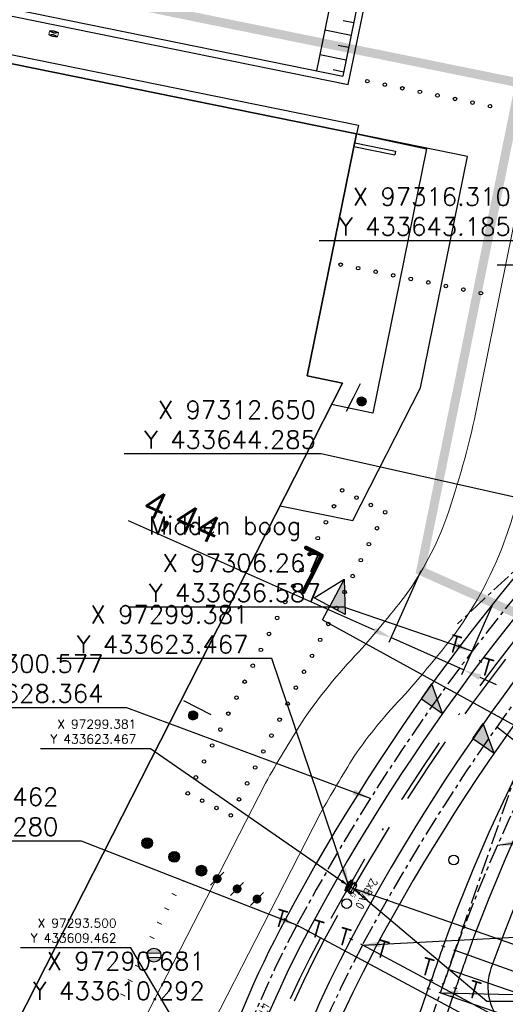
# Model space of a CAD drawing. Header units: millimetres. Extents: x 96940 to 101272, y 432237 to 434659.
# Tile 359 of 398: x 97281 to 97308, y 433617 to 433672. Entities that reach past the tile are written whole.
import ezdxf

# ---------------------------------------------------------------- set-up
doc = ezdxf.new("R2010")
doc.units = ezdxf.units.MM
for name, pattern in [('CENTER', [35.225022, 22.015639, -4.403128, 4.403128, -4.403128]), ('DASHDOT', [25.4, 12.7, -6.35, 0, -6.35]), ('DASHED', [19.05, 12.7, -6.35])]:
    doc.linetypes.add(name, pattern=pattern)
for name, color, linetype in [('_R+B WARMTE2-2', 7, 'Continuous'), ('_R+B WARMTE2-5', 211, 'DASHED'), ('Ondergrond_Nieuw_IP', 8, 'Continuous'), ('R_BL_T_N_MAST', 7, 'Continuous'), ('R_BN_N_Kabels_en_leidingen_maatvoering', 1, 'Continuous'), ('R_BN_T_N_Constructielijn', 7, 'Continuous'), ('R_BN_T_N_Hartspoor', 1, 'CENTER'), ('R_BN_T_N_HOOGTELIJN', 7, 'Continuous'), ('R_BN_T_N_Kokersysteem Groene Deksel', 7, 'Continuous'), ('R_BN_T_N_Kokersysteem trekput BA.0', 7, 'Continuous'), ('R_BN_T_N_Kokersysteem_Coordinaten', 1, 'Continuous'), ('R_BN_T_N_Kokersysteem_laagspanning', 2, 'DASHED'), ('R_BN_T_N_kokersysteem_maatvoering', 7, 'Continuous'), ('R_BN_T_N_Kokersysteem_signaal', 2, 'DASHDOT'), ('R_BN_T_N_Legplan_maatvoering', 1, 'Continuous'), ('R_BN_T_N_Spoor', 3, 'Continuous'), ('R_BN_T_N_Thermietlassen', 7, 'Continuous'), ('R_BN_T_N_Verkanting', 7, 'Continuous'), ('R_BN_T_N_Verkanting_Maatvoering', 7, 'Continuous'), ('R_BN_T_N_Verticaal alignement', 7, 'Continuous')]:
    doc.layers.add(name, color=color, linetype=linetype)
for name, color, linetype, lineweight in [('GBK_verhard', 8, 'Continuous', 9), ('R_BN_T_N_Coordinaten', 7, 'Continuous', 25), ('R_BN_T_N_Las', 3, 'Continuous', 25)]:
    doc.layers.add(name, color=color, linetype=linetype, lineweight=lineweight)
doc.styles.add('ISO', font='iso.shx')
doc.styles.add('ISOCP', font='isocp.shx')
doc.styles.add('SIMPLEX', font='simplex.shx', dxfattribs={"width": 0.8})
doc.styles.get("Standard").update_dxf_attribs({"font": 'romans.shx'})
doc.dimstyles.new('RET 1-500', dxfattribs={"dimtxt": 1, "dimasz": 1, "dimexe": 0.3, "dimexo": 0, "dimgap": 0.3, "dimtad": 1, "dimdec": 3, "dimzin": 1, "dimtxsty": 'Standard', "dimcen": 0, "dimclrd": 1, "dimclre": 1, "dimclrt": 7, "dimaunit": 2, "dimadec": 4, "dimazin": 0, "dimtfac": 1, "dimtdec": 3, "dimtofl": 0, "dimtmove": 0, "dimatfit": 0, "dimfxl": 1, "dimarcsym": 0})

# ---------------------------------------------------------------- blocks, each defined once
blk = doc.blocks.new('*D44')
at = {"layer": 'Defpoints', "color": 0, "transparency": 16777216}
for p in [(97313.758, 433640.274), (97307.628, 433632.373), (97313, 433628.206)]:
    blk.add_point(p, dxfattribs=at)
at = {"layer": 'R_BN_T_N_Verkanting_Maatvoering', "color": 1, "lineweight": -2, "transparency": 16777216}
for p, q in [((97313.758, 433640.274), (97319.367, 433635.923)), ((97318.517, 433635.316), (97313.613, 433628.996)), ((97307.628, 433632.373), (97313.237, 433628.022))]:
    blk.add_line(p, q, dxfattribs=at)
at = {"layer": 'R_BN_T_N_Verkanting_Maatvoering', "color": 1, "transparency": 16777216}
for points in [[(97318.385, 433635.419), (97318.649, 433635.214), (97319.13, 433636.106)], [(97313.481, 433629.098), (97313.745, 433628.893), (97313, 433628.206)]]:
    blk.add_solid(points, dxfattribs=at)
at = {"layer": 'R_BN_T_N_Verkanting_Maatvoering', "color": 7, "transparency": 16777216, "insert": (97316.966, 433631.321), "char_height": 1, "attachment_point": 5, "rotation": 234}
blk.add_mtext('overgangszone 10m', dxfattribs=at)
blk = doc.blocks.new('*D37')
at = {"layer": '_R+B WARMTE2-2', "color": 1, "lineweight": -2, "transparency": 16777216}
for p, q in [((97300.815, 433637.756), (97287.069, 433643.875)), ((97303.388, 433641.079), (97301.606, 433637.076)), ((97307.446, 433639.272), (97305.664, 433635.269)), ((97305.786, 433635.543), (97301.728, 433637.35)), ((97306.7, 433635.137), (97307.613, 433634.73))]:
    blk.add_line(p, q, dxfattribs=at)
at = {"layer": '_R+B WARMTE2-2', "color": 1, "transparency": 16777216}
for points in [[(97300.882, 433637.909), (97300.747, 433637.604), (97301.728, 433637.35)], [(97306.768, 433635.289), (97306.632, 433634.984), (97305.786, 433635.543)]]:
    blk.add_solid(points, dxfattribs=at)
at = {"layer": 'Defpoints', "color": 0, "transparency": 16777216}
for p in [(97303.388, 433641.079), (97307.446, 433639.272), (97305.786, 433635.543)]:
    blk.add_point(p, dxfattribs=at)
at = {"layer": '_R+B WARMTE2-2', "color": 7, "lineweight": 100, "transparency": 16777216, "insert": (97289.949, 433643.898), "char_height": 1.5, "attachment_point": 5, "rotation": 336.0057}
blk.add_mtext('4,44', dxfattribs=at)
blk = doc.blocks.new('BA.0')
at = {"layer": 'R_BN_T_N_Kokersysteem trekput BA.0', "color": 1, "linetype": 'Continuous'}
for p, q in [((0.409, 0), (-0.378, 0)), ((0, 0.163), (0, -0.163))]:
    blk.add_line(p, q, dxfattribs=at)
at = {"layer": 'R_BN_T_N_Kokersysteem trekput BA.0'}
for p, q in [((-0.327, -0.075), (-0.327, 0.075)), ((-0.327, 0.075), (-0.23, 0.075)), ((0.23, 0.125), (-0.23, 0.125)), ((-0.23, 0.125), (-0.23, -0.125)), ((0.23, -0.125), (0.23, 0.125)), ((0.328, 0.075), (0.23, 0.075)), ((0.328, -0.075), (0.328, 0.075)), ((-0.23, -0.075), (-0.327, -0.075)), ((-0.23, -0.125), (0.23, -0.125)), ((0.23, -0.075), (0.328, -0.075))]:
    blk.add_line(p, q, dxfattribs=at)
blk = doc.blocks.new('Verkanting 2 cm')
blk.add_hatch(color=256).paths.add_polyline_path([(-0.717, 0), (0.717, 0), (-0.717, 1.008)])
at = {"layer": 'R_BN_T_N_Verkanting'}
for p, q in [((-0.717, 0), (-0.717, 1.008)), ((0.717, 0), (-0.717, 1.008)), ((-0.717, 0), (0.717, 0))]:
    blk.add_line(p, q, dxfattribs=at)
blk = doc.blocks.new('Las')
at = {"layer": 'R_BN_T_N_Las', "color": 7}
blk.add_line((-0.1, 0), (0.1, 0), dxfattribs=at)
blk = doc.blocks.new('Thermietlas')
at = {"layer": 'R_BN_T_N_Thermietlassen', "style": 'ISO'}
blk.add_text('T', height=1, dxfattribs=at).set_placement((-0.313, -0.611))
blk = doc.blocks.new('Groene_deksel_trekput')
at = {"layer": 'R_BN_T_N_Kokersysteem Groene Deksel'}
h = blk.add_hatch(color=256, dxfattribs=at)
h.paths.add_polyline_path([(0, 0.095), (0.2, 0.095), (0.2, 0), (0.23, 0), (0.23, 0.125), (0, 0.125)])
h.paths.add_polyline_path([(0, 0.095), (0, 0.125), (-0.23, 0.125), (-0.23, 0), (-0.2, 0), (-0.2, 0.095)])
h.paths.add_polyline_path([(-0.2, 0), (-0.23, 0), (-0.23, -0.125), (0, -0.125), (0, -0.095), (-0.2, -0.095)])
h.paths.add_polyline_path([(0, -0.095), (0, -0.125), (0.23, -0.125), (0.23, 0), (0.2, 0), (0.2, -0.095)])
at = {"layer": 'R_BN_T_N_Kokersysteem Groene Deksel', "color": 1, "linetype": 'Continuous'}
for p, q in [((0.268, 0), (-0.268, 0)), ((0, 0.163), (0, -0.163))]:
    blk.add_line(p, q, dxfattribs=at)
at = {"layer": 'R_BN_T_N_Kokersysteem Groene Deksel'}
for p, q in [((0.23, 0.125), (-0.23, 0.125)), ((-0.23, 0.125), (-0.23, -0.125)), ((0.2, 0.095), (-0.2, 0.095)), ((-0.2, 0.095), (-0.2, -0.095)), ((0.2, -0.095), (0.2, 0.095)), ((0.23, -0.125), (0.23, 0.125)), ((-0.23, -0.125), (0.23, -0.125)), ((-0.2, -0.095), (0.2, -0.095))]:
    blk.add_line(p, q, dxfattribs=at)
at = {"layer": 'R_BN_T_N_Kokersysteem Groene Deksel', "insert": (0.192, 0.583), "char_height": 0.275, "width": 0.62471, "attachment_point": 1}
blk.add_mtext('{\\Fisocp|c0;G}', dxfattribs=at)
blk = doc.blocks.new('VelopA CityStyle Oscar BA')
at = {"color": 0, "lineweight": 0, "flags": 128}
for points in [[(101.305, 65.319), (101.305, 65.553)], [(101.374, 65.554), (101.375, 65.556)], [(101.374, 65.552), (101.374, 65.554)], [(101.374, 65.551), (101.374, 65.552)], [(101.374, 65.549), (101.374, 65.551)], [(101.374, 65.547), (101.374, 65.549)], [(101.375, 65.545), (101.374, 65.547)], [(101.375, 65.556), (101.376, 65.558)], [(101.376, 65.544), (101.375, 65.545)], [(101.376, 65.558), (101.378, 65.559)], [(101.378, 65.542), (101.376, 65.544)], [(101.378, 65.559), (101.379, 65.56)], [(101.38, 65.541), (101.378, 65.542)], [(101.379, 65.56), (101.381, 65.561)], [(101.382, 65.54), (101.38, 65.541)], [(101.381, 65.561), (101.383, 65.562)], [(101.383, 65.562), (101.386, 65.563)], [(101.725, 65.563), (101.727, 65.562)], [(101.727, 65.562), (101.729, 65.561)], [(101.729, 65.561), (101.731, 65.56)], [(101.731, 65.541), (101.729, 65.54)], [(101.731, 65.56), (101.733, 65.559)], [(101.733, 65.542), (101.731, 65.541)], [(101.733, 65.559), (101.735, 65.558)], [(101.734, 65.544), (101.733, 65.542)], [(101.736, 65.545), (101.734, 65.544)], [(101.735, 65.558), (101.736, 65.556)], [(101.736, 65.556), (101.737, 65.554)], [(101.737, 65.549), (101.736, 65.547)], [(101.736, 65.547), (101.736, 65.545)], [(101.737, 65.554), (101.737, 65.552)], [(101.737, 65.552), (101.737, 65.551)], [(101.737, 65.551), (101.737, 65.549)], [(101.806, 65.553), (101.806, 65.319)], [(101.375, 65.327), (101.374, 65.325)], [(101.374, 65.325), (101.374, 65.324)], [(101.374, 65.324), (101.374, 65.322)], [(101.374, 65.322), (101.374, 65.32)], [(101.374, 65.32), (101.374, 65.318)], [(101.374, 65.318), (101.375, 65.316)], [(101.376, 65.329), (101.375, 65.327)], [(101.375, 65.316), (101.376, 65.315)], [(101.378, 65.33), (101.376, 65.329)], [(101.376, 65.315), (101.378, 65.313)], [(101.38, 65.331), (101.378, 65.33)], [(101.378, 65.313), (101.379, 65.312)], [(101.379, 65.312), (101.381, 65.311)], [(101.382, 65.332), (101.38, 65.331)], [(101.381, 65.311), (101.383, 65.31)], [(101.383, 65.31), (101.386, 65.309)], [(101.725, 65.309), (101.727, 65.31)], [(101.727, 65.31), (101.729, 65.311)], [(101.731, 65.331), (101.729, 65.332)], [(101.729, 65.311), (101.731, 65.312)], [(101.733, 65.33), (101.731, 65.331)], [(101.731, 65.312), (101.733, 65.313)], [(101.734, 65.329), (101.733, 65.33)], [(101.733, 65.313), (101.735, 65.315)], [(101.736, 65.327), (101.734, 65.329)], [(101.735, 65.315), (101.736, 65.316)], [(101.736, 65.325), (101.736, 65.327)], [(101.737, 65.324), (101.736, 65.325)], [(101.736, 65.316), (101.737, 65.318)], [(101.737, 65.322), (101.737, 65.324)], [(101.737, 65.32), (101.737, 65.322)], [(101.737, 65.318), (101.737, 65.32)]]:
    blk.add_lwpolyline(points, dxfattribs=at)
at = {"color": 0, "lineweight": 0}
for points in [[(101.306, 65.555), (101.305, 65.555), (101.305, 65.554), (101.305, 65.553)], [(101.805, 65.555), (101.644, 65.613), (101.467, 65.613), (101.306, 65.555)], [(101.307, 65.554), (101.457, 65.454), (101.653, 65.454), (101.804, 65.554)], [(101.806, 65.553), (101.806, 65.554), (101.805, 65.555), (101.805, 65.555)], [(101.306, 65.317), (101.305, 65.318), (101.305, 65.318), (101.305, 65.319)], [(101.805, 65.317), (101.644, 65.259), (101.467, 65.259), (101.306, 65.317)], [(101.307, 65.318), (101.457, 65.418), (101.653, 65.418), (101.804, 65.318)], [(101.806, 65.319), (101.806, 65.318), (101.805, 65.318), (101.805, 65.317)]]:
    blk.add_open_spline(points, degree=3, dxfattribs=at)
for points, knots in [([(101.729, 65.54), (101.724, 65.538), (101.719, 65.536), (101.714, 65.534), (101.709, 65.531), (101.704, 65.529), (101.699, 65.527), (101.694, 65.526), (101.689, 65.524), (101.683, 65.522), (101.678, 65.52), (101.672, 65.518), (101.665, 65.516), (101.659, 65.515), (101.653, 65.513), (101.647, 65.512), (101.641, 65.51), (101.634, 65.509), (101.628, 65.508), (101.622, 65.507), (101.615, 65.506), (101.609, 65.505), (101.603, 65.504), (101.596, 65.503), (101.59, 65.503), (101.584, 65.502), (101.578, 65.502), (101.571, 65.502), (101.565, 65.501), (101.559, 65.501), (101.553, 65.501), (101.547, 65.501), (101.541, 65.502), (101.535, 65.502), (101.529, 65.502), (101.523, 65.503), (101.517, 65.503), (101.51, 65.504), (101.504, 65.504), (101.498, 65.505), (101.492, 65.506), (101.487, 65.507), (101.481, 65.508), (101.475, 65.509), (101.469, 65.511), (101.463, 65.512), (101.457, 65.513), (101.452, 65.515), (101.446, 65.516), (101.44, 65.518), (101.435, 65.519), (101.429, 65.521), (101.424, 65.523), (101.418, 65.525), (101.413, 65.527), (101.408, 65.529), (101.402, 65.531), (101.397, 65.533), (101.392, 65.535), (101.387, 65.538), (101.382, 65.54)], [0, 0, 0, 0, 1, 1, 1, 2, 2, 2, 3, 3, 3, 4, 4, 4, 5, 5, 5, 6, 6, 6, 7, 7, 7, 8, 8, 8, 9, 9, 9, 10, 10, 10, 11, 11, 11, 12, 12, 12, 13, 13, 13, 14, 14, 14, 15, 15, 15, 16, 16, 16, 17, 17, 17, 18, 18, 18, 19, 19, 19, 20, 20, 20, 20]), ([(101.386, 65.563), (101.394, 65.565), (101.402, 65.567), (101.41, 65.569), (101.419, 65.571), (101.427, 65.572), (101.435, 65.574), (101.442, 65.575), (101.449, 65.576), (101.456, 65.577), (101.463, 65.578), (101.469, 65.579), (101.476, 65.579), (101.483, 65.58), (101.49, 65.581), (101.497, 65.581), (101.504, 65.582), (101.511, 65.582), (101.518, 65.583), (101.525, 65.583), (101.532, 65.583), (101.539, 65.584), (101.546, 65.584), (101.553, 65.584), (101.56, 65.584), (101.567, 65.584), (101.575, 65.584), (101.582, 65.583), (101.589, 65.583), (101.596, 65.583), (101.603, 65.582), (101.61, 65.582), (101.617, 65.581), (101.624, 65.581), (101.63, 65.58), (101.637, 65.579), (101.644, 65.578), (101.651, 65.577), (101.658, 65.576), (101.664, 65.575), (101.671, 65.574), (101.678, 65.573), (101.685, 65.572), (101.692, 65.571), (101.698, 65.569), (101.705, 65.568), (101.712, 65.566), (101.718, 65.565), (101.725, 65.563)], [0, 0, 0, 0, 1, 1, 1, 2, 2, 2, 3, 3, 3, 4, 4, 4, 5, 5, 5, 6, 6, 6, 7, 7, 7, 8, 8, 8, 9, 9, 9, 10, 10, 10, 11, 11, 11, 12, 12, 12, 13, 13, 13, 14, 14, 14, 15, 15, 15, 16, 16, 16, 16]), ([(101.729, 65.332), (101.724, 65.335), (101.719, 65.337), (101.714, 65.339), (101.709, 65.341), (101.704, 65.343), (101.699, 65.345), (101.694, 65.347), (101.689, 65.349), (101.683, 65.351), (101.678, 65.352), (101.672, 65.354), (101.665, 65.356), (101.659, 65.358), (101.653, 65.359), (101.647, 65.361), (101.641, 65.362), (101.634, 65.363), (101.628, 65.365), (101.622, 65.366), (101.615, 65.367), (101.609, 65.368), (101.603, 65.368), (101.596, 65.369), (101.59, 65.37), (101.584, 65.37), (101.578, 65.371), (101.571, 65.371), (101.565, 65.371), (101.559, 65.371), (101.553, 65.371), (101.547, 65.371), (101.541, 65.371), (101.535, 65.371), (101.529, 65.37), (101.523, 65.37), (101.517, 65.369), (101.51, 65.369), (101.504, 65.368), (101.498, 65.367), (101.492, 65.366), (101.487, 65.365), (101.481, 65.364), (101.475, 65.363), (101.469, 65.362), (101.463, 65.361), (101.457, 65.359), (101.452, 65.358), (101.446, 65.356), (101.44, 65.355), (101.435, 65.353), (101.429, 65.351), (101.424, 65.349), (101.418, 65.347), (101.413, 65.345), (101.408, 65.343), (101.402, 65.341), (101.397, 65.339), (101.392, 65.337), (101.387, 65.335), (101.382, 65.332)], [0, 0, 0, 0, 1, 1, 1, 2, 2, 2, 3, 3, 3, 4, 4, 4, 5, 5, 5, 6, 6, 6, 7, 7, 7, 8, 8, 8, 9, 9, 9, 10, 10, 10, 11, 11, 11, 12, 12, 12, 13, 13, 13, 14, 14, 14, 15, 15, 15, 16, 16, 16, 17, 17, 17, 18, 18, 18, 19, 19, 19, 20, 20, 20, 20]), ([(101.386, 65.309), (101.394, 65.307), (101.402, 65.305), (101.41, 65.304), (101.419, 65.302), (101.427, 65.3), (101.435, 65.299), (101.442, 65.298), (101.449, 65.297), (101.456, 65.296), (101.463, 65.295), (101.469, 65.294), (101.476, 65.293), (101.483, 65.292), (101.49, 65.292), (101.497, 65.291), (101.504, 65.29), (101.511, 65.29), (101.518, 65.29), (101.525, 65.289), (101.532, 65.289), (101.539, 65.289), (101.546, 65.289), (101.553, 65.289), (101.56, 65.289), (101.567, 65.289), (101.575, 65.289), (101.582, 65.289), (101.589, 65.289), (101.596, 65.29), (101.603, 65.29), (101.61, 65.291), (101.617, 65.291), (101.624, 65.292), (101.63, 65.293), (101.637, 65.293), (101.644, 65.294), (101.651, 65.295), (101.658, 65.296), (101.664, 65.297), (101.671, 65.298), (101.678, 65.299), (101.685, 65.301), (101.692, 65.302), (101.698, 65.303), (101.705, 65.305), (101.712, 65.306), (101.718, 65.308), (101.725, 65.309)], [0, 0, 0, 0, 1, 1, 1, 2, 2, 2, 3, 3, 3, 4, 4, 4, 5, 5, 5, 6, 6, 6, 7, 7, 7, 8, 8, 8, 9, 9, 9, 10, 10, 10, 11, 11, 11, 12, 12, 12, 13, 13, 13, 14, 14, 14, 15, 15, 15, 16, 16, 16, 16])]:
    blk.add_open_spline(points, degree=3, knots=knots, dxfattribs=at)
blk = doc.blocks.new('N_LM-PAALTOP')
at = {"layer": 'Ondergrond_Nieuw_IP'}
h = blk.add_hatch(color=256, dxfattribs=at)
edge = h.paths.add_edge_path()
edge.add_line((-0.596, 0.187), (0.596, 0.188))
edge.add_arc((0, 0), 0.625, 17.4576, 162.5424)
edge = h.paths.add_edge_path()
edge.add_line((-0.596, -0.188), (0.596, -0.187))
edge.add_arc((0, 0), 0.625, 197.4576, 342.5424, ccw=False)
for p, q in [((-0.596, 0.187), (0.596, 0.187)), ((-0.596, -0.188), (0.596, -0.188))]:
    blk.add_line(p, q, dxfattribs=at)
blk.add_circle((0, 0), 0.625, dxfattribs=at)
blk = doc.blocks.new('MA-paaltje')
at = {"color": 0, "linetype": 'ByBlock', "lineweight": -2}
for radius in [0.3, 0.25, 0.2, 0.15, 0.1, 0.05]:
    blk.add_circle((0, 0), radius, dxfattribs=at)
blk = doc.blocks.new('NW_VERKEERSBORD')
at = {"layer": 'Ondergrond_Nieuw_IP'}
blk.add_hatch(color=256, dxfattribs=at).paths.add_polyline_path([(-0.098, -0.23, 1), (0.098, 0.23, 1)])
at = {"layer": 'Ondergrond_Nieuw_IP', "linetype": 'Continuous'}
for p, q in [((0.46, -0.197), (0.8, 0.599)), ((0.119, -0.993), (0.46, -0.197))]:
    blk.add_line(p, q, dxfattribs=at)
at = {"layer": 'Ondergrond_Nieuw_IP'}
blk.add_lwpolyline([(-0.098, -0.23, 1), (0.098, 0.23, 1)], format="xyb", close=True, dxfattribs=at)
blk = doc.blocks.new('dprof-rechts')
at = {"layer": 'R_BN_T_N_Verticaal alignement'}
blk.add_hatch(color=1, dxfattribs=at).paths.add_polyline_path([(0.00346, 0.003), (0, 0.003), (0, 0.009)])
at = {"layer": 'R_BN_T_N_Verticaal alignement', "color": 1}
blk.add_lwpolyline([(0, 0.009), (0.00346, 0.003), (-0.00346, 0.003)], close=True, dxfattribs=at)
for points in [[(0, 0.009), (0, 0.003)], [(0, 0), (0, 0.003)]]:
    blk.add_lwpolyline(points, dxfattribs=at)
at = {"layer": 'R_BN_T_N_Verticaal alignement', "color": 1, "style": 'SIMPLEX', "width": 0.8}
blk.add_attdef('profiel rechts', (0.0025, 0.01025), '', height=0.0035, rotation=360, dxfattribs=at)
blk = doc.blocks.new('*D696')
at = {"layer": 'Defpoints', "color": 0, "transparency": 16777216}
for p in [(97304.496, 433617.513), (97300.909, 433607.13), (97306.343, 433605.253)]:
    blk.add_point(p, dxfattribs=at)
at = {"layer": 'R_BN_T_N_Legplan_maatvoering', "color": 1, "lineweight": -2, "transparency": 16777216}
for p, q in [((97304.496, 433617.513), (97309.93, 433615.636)), ((97309.603, 433614.691), (97306.67, 433606.198)), ((97300.909, 433607.13), (97306.343, 433605.253))]:
    blk.add_line(p, q, dxfattribs=at)
at = {"layer": 'R_BN_T_N_Legplan_maatvoering', "color": 1, "transparency": 16777216}
for points in [[(97309.446, 433614.745), (97309.761, 433614.636), (97309.93, 433615.636)], [(97306.512, 433606.253), (97306.827, 433606.144), (97306.343, 433605.253)]]:
    blk.add_solid(points, dxfattribs=at)
at = {"layer": 'R_BN_T_N_Legplan_maatvoering', "color": 7, "transparency": 16777216, "insert": (97310.313, 433612.427), "char_height": 1, "attachment_point": 5, "rotation": 252}
blk.add_mtext('10,985', dxfattribs=at)

msp = doc.modelspace()

# ---------------------------------------------------------------- linework, layer by layer
at = {"layer": '_R+B WARMTE2-5', "ltscale": 0.01, "const_width": 0.5, "flags": 128}
for points in [[(97254.03527, 433679.49265), (97308.93109, 433668.32397), (97306.15952, 433654.70129)], [(97316.93817, 433635.04729), (97303.38796, 433641.07862), (97306.15952, 433654.70129)]]:
    msp.add_lwpolyline(points, dxfattribs=at)
at = {"layer": 'GBK_verhard', "color": 7}
msp.add_lwpolyline([(97306.47, 433649.92), (97309.88, 433666.77)], dxfattribs=at)
for points in [[(97204.9, 433607.91), (97211.02, 433607.9), (97265.4, 433607.92), (97281.68, 433607.93, 0.244253), (97284.83, 433609.94), (97294.72, 433629.22, -0.012457), (97296.76, 433632.65, -0.041309), (97299.93, 433636.55, 0.014065), (97302.49, 433639.63, 0.071685), (97304.85, 433644.1, 0.030479), (97306.47, 433649.92)], [(97286.13, 433603.71), (97288.43, 433608.16, -0.320362), (97288.17, 433608.78), (97297.77, 433627.51, -0.009617), (97299.68, 433630.73, -0.041443), (97302.5, 433634.17, 0.014406), (97305.28, 433637.52, 0.072117), (97308.15, 433642.95, 0.014821), (97309.22, 433646.41)]]:
    msp.add_lwpolyline(points, format="xyb", dxfattribs=at)
at = {"layer": 'Ondergrond_Nieuw_IP'}
for p, q in [((97232.13168, 433682.32275), (97299.03219, 433668.71169)), ((97241.85329, 433679.93667), (97299.34428, 433668.24)), ((97298.66053, 433674.39998), (97297.56239, 433669.01121)), ((97300.13042, 433674.10093), (97299.03219, 433668.71169)), ((97299.34428, 433668.24), (97300.52236, 433674.02106)), ((97299.63885, 433671.68481), (97299.0509, 433671.80443)), ((97298.02941, 433671.29791), (97299.49929, 433670.99886)), ((97299.35973, 433670.31291), (97298.77178, 433670.43253)), ((97297.75029, 433669.92602), (97299.22018, 433669.62697)), ((97299.08062, 433668.94102), (97298.49266, 433669.06064)), ((97298.85432, 433668.33968), (97299.34428, 433668.24)), ((97298.33597, 433665.79188), (97298.82593, 433665.69219)), ((97299.66117, 433664.78698), (97299.76137, 433665.27684)), ((97297.09757, 433652.20604), (97297.19725, 433652.696)), ((97296.68289, 433646.97831), (97296.456, 433646.53275))]:
    msp.add_line(p, q, dxfattribs=at)
for points in [[(97217.2985, 433622.68752), (97219.99876, 433622.68752), (97230.20362, 433622.68752), (97268.51672, 433622.68752), (97268.51672, 433613.68752), (97279.72038, 433613.68752), (97299.01885, 433651.56291), (97297.04813, 433651.96423), (97299.80505, 433665.49299), (97241.33282, 433677.3893), (97231.53358, 433679.38298), (97222.27329, 433681.267), (97217.2985, 433685.01578)], [(97241.33282, 433677.3893), (97241.43251, 433677.87926), (97299.90455, 433665.98299), (97299.80505, 433665.49299)], [(97299.01885, 433651.56291), (97279.72038, 433613.68752), (97268.51672, 433613.68752), (97268.51672, 433622.68752), (97230.20362, 433622.68752), (97241.33282, 433677.3893), (97299.80505, 433665.49299), (97297.04813, 433651.96423), (97299.01885, 433651.56291)], [(97295.5286, 433644.7129), (97299.59624, 433643.88534), (97303.37888, 433651.30919), (97306.00786, 433664.23101), (97299.80304, 433665.4934)], [(97299.80505, 433665.49299), (97303.71679, 433664.65642), (97300.71285, 433649.89158), (97298.40637, 433650.36084)], [(97293.87872, 433622.37582), (97294.60671, 433623.1082)]]:
    msp.add_lwpolyline(points, dxfattribs=at)
at = {"layer": 'Ondergrond_Nieuw_IP', "linetype": 'Continuous'}
msp.add_lwpolyline([(97325.71822, 433649.16667, 0.10203655), (97307.31122, 433618.85822, 0.6652682), (97311.40108, 433615.13021), (97322.58685, 433620.32703, 0.19500003), (97324.12462, 433621.97538, -0.18024715), (97336.58799, 433636.12257), (97371.38658, 433654.7699, -0.06035223), (97393.12778, 433663.23674), (97409.31456, 433667.38386), (97423.15399, 433670.92959)], format="xyb", dxfattribs=at)
at = {"layer": 'Ondergrond_Nieuw_IP', "flags": 128}
for points in [[(97299.66117, 433664.78698), (97301.94451, 433664.32243)], [(97299.70105, 433664.98296), (97301.98438, 433664.51841)], [(97301.98438, 433664.51841), (97301.94451, 433664.32243)]]:
    msp.add_lwpolyline(points, dxfattribs=at)
at = {"layer": 'Ondergrond_Nieuw_IP', "const_width": 0.05}
for points in [[(97290.14601, 433623.73343), (97289.87867, 433623.86956)], [(97289.73762, 433622.93142), (97289.47028, 433623.06755)], [(97289.32922, 433622.12942), (97289.06189, 433622.26555)], [(97288.92083, 433621.32741), (97288.65349, 433621.46354)], [(97288.51243, 433620.5254), (97288.2451, 433620.66153)], [(97287.69565, 433618.92139), (97287.42831, 433619.05752)], [(97287.28725, 433618.11938), (97287.01992, 433618.25551)], [(97286.87886, 433617.31738), (97286.61152, 433617.45351)]]:
    msp.add_lwpolyline(points, dxfattribs=at)
at = {"layer": 'Ondergrond_Nieuw_IP', "color": 7}
for points in [[(97291.65093, 433623.51025), (97292.37891, 433624.24263)], [(97292.76482, 433622.94304), (97293.49281, 433623.67542)]]:
    msp.add_lwpolyline(points, dxfattribs=at)
at = {"layer": 'Ondergrond_Nieuw_IP', "color": 7, "const_width": 0.25}
for points in [[(97291.88992, 433623.87644, 1), (97292.13992, 433623.87644, 1)], [(97293.00382, 433623.30923, 1), (97293.25382, 433623.30923, 1)]]:
    msp.add_lwpolyline(points, format="xyb", close=True, dxfattribs=at)
at = {"layer": 'Ondergrond_Nieuw_IP', "const_width": 0.25}
msp.add_lwpolyline([(97294.11772, 433622.74201, 1), (97294.36772, 433622.74201, 1)], format="xyb", close=True, dxfattribs=at)
at = {"layer": 'Ondergrond_Nieuw_IP'}
for centre in [(97300.40408, 433668.43257), (97301.38401, 433668.23321), (97302.36393, 433668.03384), (97303.34385, 433667.83447), (97304.32378, 433667.6351), (97305.3037, 433667.43573), (97306.28363, 433667.23637), (97307.26355, 433667.037), (97298.91263, 433658.18418), (97299.89256, 433657.98481), (97300.87248, 433657.78544), (97301.85241, 433657.58608), (97302.83233, 433657.38671), (97303.81226, 433657.18734), (97304.79218, 433656.98797), (97305.77211, 433656.78861), (97306.75203, 433656.58924), (97298.99788, 433645.57503), (97298.54411, 433644.68391), (97299.80011, 433645.16654), (97300.60211, 433644.75813), (97301.40415, 433644.3498), (97298.09012, 433643.7929), (97300.94982, 433643.45813), (97297.63613, 433642.90189), (97300.49583, 433642.56713), (97297.18214, 433642.01089), (97300.04184, 433641.67612), (97296.72814, 433641.11988), (97299.58785, 433640.78511), (97296.27415, 433640.22887), (97299.13386, 433639.89411), (97295.82016, 433639.33787), (97298.67987, 433639.0031), (97295.36617, 433638.44686), (97298.22588, 433638.11209), (97294.91218, 433637.55585), (97297.77189, 433637.22109), (97294.45819, 433636.66485), (97297.3179, 433636.33008), (97294.0042, 433635.77384), (97296.86391, 433635.43907), (97293.55021, 433634.88284), (97296.40992, 433634.54807), (97293.09622, 433633.99183), (97295.95593, 433633.65706), (97292.64223, 433633.10082), (97295.50194, 433632.76605), (97292.18824, 433632.20982), (97295.04795, 433631.87505), (97291.73425, 433631.31881), (97294.59396, 433630.98404), (97291.28026, 433630.4278), (97294.13997, 433630.09303), (97290.82627, 433629.5368), (97293.68598, 433629.20203), (97290.37228, 433628.64579), (97291.17429, 433628.23741), (97293.23199, 433628.31102), (97291.9763, 433627.82901), (97292.778, 433627.42002)]:
    msp.add_circle(centre, 0.1, dxfattribs=at)
at = {"layer": 'R_BL_T_N_MAST'}
for centre in [(97305.22827, 433624.91976), (97299.25042, 433622.49017)]:
    msp.add_circle(centre, 0.27, dxfattribs=at)
at = {"layer": 'R_BN_T_N_Constructielijn'}
for p, q in [((97304.55276, 433620.14907), (97304.74097, 433620.08141)), ((97305.22796, 433619.90635), (97305.32206, 433619.87252)), ((97306.09137, 433619.59597), (97305.90316, 433619.66363)), ((97303.88654, 433618.25247), (97304.07558, 433618.18718)), ((97304.56472, 433618.01821), (97304.65924, 433617.98556)), ((97303.72329, 433617.77988), (97303.91233, 433617.71458)), ((97304.40147, 433617.54561), (97304.49599, 433617.51296)), ((97305.26869, 433617.24605), (97305.07965, 433617.31135)), ((97305.43194, 433617.71865), (97305.2429, 433617.78395))]:
    msp.add_line(p, q, dxfattribs=at)
at = {"layer": 'R_BN_T_N_Hartspoor', "ltscale": 0.05}
for p, q in [((97431.85305, 433756.17379), (97305.45471, 433638.11727)), ((97296.44493, 433594.20539), (97312.24388, 433639.94289)), ((97296.44493, 433594.20539), (97312.24388, 433639.94289))]:
    msp.add_line(p, q, dxfattribs=at)
msp.add_lwpolyline([(97305.32206, 433619.87252, 0.00208334), (97304.9877, 433618.93008, 0.00104167), (97304.65924, 433617.98556)], format="xyb", dxfattribs=at)
for centre, radius, start, end in [((97390.01596, 433589.42678), 90, 133.7617773, 160.2275186), ((97397.89895, 433567.09904), 115, 133.7594951, 151.8917339), ((97401.57528, 433566.0177), 115, 133.7722583, 151.9033854), ((97349.38739, 433593.01482), 60, 151.8951253, 192.0869299), ((97353.04261, 433591.88001), 60, 151.862257, 191.7172912)]:
    msp.add_arc(centre, radius, start, end, dxfattribs=at)
at = {"layer": 'R_BN_T_N_HOOGTELIJN'}
for p, q in [((97397.89895, 433567.09904), (97296.46218, 433621.28004)), ((97401.55677, 433565.99995), (97300.12079, 433620.18244)), ((97418.24727, 433579.27821), (97305.32206, 433619.87252)), ((97390.01596, 433589.42678), (97304.94492, 433618.8126))]:
    msp.add_line(p, q, dxfattribs=at)
at = {"layer": 'R_BN_T_N_Kokersysteem_laagspanning', "ltscale": 0.3}
for centre, radius, start, end in [((97397.90193, 433567.10248), 113.25811, 133.7619455, 151.8908945), ((97349.39721, 433593.01034), 58.26788, 151.8927707, 192.0575791)]:
    msp.add_arc(centre, radius, start, end, dxfattribs=at)
at = {"layer": 'R_BN_T_N_Kokersysteem_signaal', "color": 2, "linetype": 'DASHDOT', "ltscale": 0.3}
for centre, radius, start, end in [((97397.90193, 433567.10248), 113.50491, 133.7619455, 151.8908945), ((97349.38681, 433593.01373), 58.50391, 151.8908945, 191.8656622)]:
    msp.add_arc(centre, radius, start, end, dxfattribs=at)
at = {"layer": 'R_BN_T_N_Spoor'}
for p, q in [((97300.06804, 433606.89175), (97303.98106, 433618.21982)), ((97305.33742, 433617.7513), (97301.4244, 433606.42323))]:
    msp.add_line(p, q, dxfattribs=at)
for points in [[(97304.64686, 433620.11524, 0.00208334), (97304.3105, 433619.16716, 0.00104167), (97303.98106, 433618.21982)], [(97305.99726, 433619.6298, 0.00208334), (97305.6649, 433618.69299, 0.00104167), (97305.33742, 433617.7513)]]:
    msp.add_lwpolyline(points, format="xyb", dxfattribs=at)
for centre, radius, start, end in [((97390.01596, 433589.42678), 90.7175, 137.2162526, 160.2275186), ((97397.89895, 433567.09904), 115.7175, 133.7594951, 151.8917339), ((97390.01596, 433589.42678), 89.2825, 137.2834077, 160.2275186), ((97397.89895, 433567.09904), 114.2825, 133.7594951, 151.8917339), ((97401.57528, 433566.0177), 115.7175, 133.7722583, 151.9033854), ((97401.57528, 433566.0177), 114.2825, 133.7722583, 151.9033854), ((97349.38739, 433593.01482), 60.7175, 151.8951253, 192.0869299), ((97349.38739, 433593.01482), 59.2825, 151.8951253, 192.0869299), ((97353.04261, 433591.88001), 60.7175, 151.862257, 191.7172912), ((97353.04261, 433591.88001), 59.2825, 151.862257, 191.7172912)]:
    msp.add_arc(centre, radius, start, end, dxfattribs=at)
at = {"layer": 'R_BN_T_N_Verticaal alignement', "color": 1}
msp.add_lwpolyline([(97297.8968, 433638.3491), (97328.54731, 433621.50084)], dxfattribs=at)

# ---------------------------------------------------------------- block references
at = {"layer": 'Ondergrond_Nieuw_IP', "rotation": 168.2013995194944}
msp.add_blockref('VelopA CityStyle Oscar BA', (97395.66029, 433714.36582), dxfattribs=at)
at = {"layer": 'Ondergrond_Nieuw_IP', "color": 6, "xscale": -1}
for p, rotation in [((97300.086, 433650.54215), 309.8493512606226), ((97290.67186, 433633.00438), 219.8493512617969)]:
    msp.add_blockref('NW_VERKEERSBORD', p, dxfattribs=dict(at, rotation=rotation))
at = {"layer": 'Ondergrond_Nieuw_IP'}
for p in [(97288.10275, 433625.87048), (97289.61746, 433625.0987), (97291.13203, 433624.32664)]:
    msp.add_blockref('MA-paaltje', p, dxfattribs=at)
at = {"layer": 'Ondergrond_Nieuw_IP', "xscale": 0.624999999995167, "yscale": 0.624999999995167, "zscale": 0.5, "rotation": 359.013667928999}
msp.add_blockref('N_LM-PAALTOP', (97288.48454, 433619.60716), dxfattribs=at)
at = {"layer": 'R_BN_T_N_Kokersysteem Groene Deksel', "rotation": 240.7305953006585}
msp.add_blockref('Groene_deksel_trekput', (97299.38088, 433623.4671), dxfattribs=at)
at = {"layer": 'R_BN_T_N_Kokersysteem trekput BA.0', "color": 6, "ltscale": 0.05, "rotation": 60.73059530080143}
for p in [(97299.38088, 433623.4671), (97299.59529, 433623.34485)]:
    msp.add_blockref('BA.0', p, dxfattribs=at)
at = {"layer": 'R_BN_T_N_Las', "color": 0, "linetype": 'ByBlock', "lineweight": -2}
for p, rotation in [((97305.58685, 433636.87737), 322.9145189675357), ((97306.7316, 433636.01205), 142.9145189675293), ((97295.82928, 433621.61804), 331.8951252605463), ((97296.46217, 433621.28002), 331.8951393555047), ((97297.09506, 433620.94199), 331.8951663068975), ((97299.49454, 433620.51598), 331.9033854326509), ((97300.13362, 433620.17559), 151.8908944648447), ((97300.76076, 433619.84077), 151.9030359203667)]:
    msp.add_blockref('Las', p, dxfattribs=dict(at, rotation=rotation))
at = {"layer": 'R_BN_T_N_Thermietlassen', "color": 0, "linetype": 'ByBlock', "rotation": 343.8}
for p in [(97305.29157, 433637.10073), (97307.08943, 433635.8138), (97295.56614, 433621.77), (97297.60258, 433621.18075), (97299.11642, 433620.75232), (97301.24659, 433620.05587), (97303.75151, 433619.07113), (97306.37786, 433617.79294)]:
    msp.add_blockref('Thermietlas', p, dxfattribs=at)
at = {"layer": 'R_BN_T_N_Verkanting', "color": 0, "linetype": 'ByBlock', "lineweight": -2}
for p, rotation in [((97304.01909, 433633.51967), 324.7225912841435), ((97306.89691, 433631.30406), 325.4011362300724)]:
    msp.add_blockref('Verkanting 2 cm', p, dxfattribs=dict(at, rotation=rotation))
at = {"layer": 'R_BN_T_N_Verticaal alignement', "color": 1}
ref = msp.add_blockref('dprof-rechts', (97297.8968, 433638.3491), dxfattribs=dict(at, xscale=285.7142857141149, yscale=285.7142857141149, zscale=285.7142857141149, rotation=331.8023821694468))
ref.add_attrib('profiel rechts', 'L', (97298.23187, 433641.86785), dxfattribs={"layer": '0', "color": 4, "height": 2.5, "rotation": 153.068961, "style": 'ISOCP'})

# ---------------------------------------------------------------- texts
at = {"layer": 'R_BN_N_Kabels_en_leidingen_maatvoering', "color": 7, "char_height": 1, "attachment_point": 9}
for s, insert in [('X 97299.381\\PY 433623.467', (97293.76588, 433636.47315)), ('X 97290.681\\PY 433610.292', (97291.32031, 433617.11202))]:
    msp.add_mtext(s, dxfattribs=dict(at, insert=insert))
at = {"layer": 'R_BN_T_N_Coordinaten', "color": 7}
msp.add_text('Midden boog', height=1, dxfattribs=at).set_placement((97288.18702, 433643.10656))
at = {"layer": 'R_BN_T_N_Coordinaten', "color": 7, "char_height": 1, "attachment_point": 9}
for s, insert in [('X 97316.310\\PY 433643.185', (97308.4252, 433659.81069)), ('X 97312.650\\PY 433644.285', (97297.53541, 433647.90752)), ('X 97306.267\\PY 433636.587', (97297.79942, 433639.34628)), ('X 97300.577\\PY 433628.364', (97285.66195, 433633.7226)), ('X 97296.462\\PY 433621.280', (97283.13944, 433626.28324))]:
    msp.add_mtext(s, dxfattribs=dict(at, insert=insert))
at = {"layer": 'R_BN_T_N_Kokersysteem_Coordinaten', "color": 7, "char_height": 0.5, "attachment_point": 9}
for s, insert in [('X 97299.381\\PY 433623.467', (97287.49105, 433631.42853)), ('X 97293.500\\PY 433609.462', (97286.39089, 433620.31208))]:
    msp.add_mtext(s, dxfattribs=dict(at, insert=insert))
at = {"layer": 'R_BN_T_N_kokersysteem_maatvoering', "char_height": 0.5, "width": 0.6247051, "attachment_point": 1}
for s, insert, rotation in [('{\\Fisocp|c0;2xBA.0}', (97301.04414, 433623.70661), 240.230291), ('{\\Fisocp|c0;47,4m}', (97294.9826, 433616.84953, 1.36784), 254.469153)]:
    msp.add_mtext(s, dxfattribs=dict(at, insert=insert, rotation=rotation))

# ---------------------------------------------------------------- dimensions: what is measured, and where the dimension line sits
at = {"layer": '_R+B WARMTE2-2', "color": 130, "lineweight": 100}
dim = msp.add_linear_dim(base=(97305.78615, 433635.54334), p1=(97303.38796, 433641.07862), p2=(97307.44597, 433639.27236), angle=336.005699, dimstyle='RET 1-500', override={"dimtxt": 1.5, "dimdec": 2, "dimzin": 0, "dimtofl": 1}, dxfattribs=at)
dim.commit()
dim.dimension.update_dxf_attribs({"geometry": '*D37', "text_midpoint": (97289.46393, 433642.80851), "dimtype": 161})
at = {"layer": 'R_BN_T_N_Legplan_maatvoering', "color": 1}
dim = msp.add_linear_dim(base=(97306.3432, 433605.25313), p1=(97304.49599, 433617.51296), p2=(97300.90946, 433607.13009), angle=250.943718, dimstyle='RET 1-500', override={"dimexe": 0, "dimzin": 0, "dimtofl": 1, "dimtmove": 2, "dimatfit": 2}, dxfattribs=at)
dim.commit()
dim.dimension.update_dxf_attribs({"geometry": '*D696', "text_midpoint": (97310.31263, 433612.42733), "dimtype": 161, "text_rotation": 252})
at = {"layer": 'R_BN_T_N_Verkanting_Maatvoering'}
dim = msp.add_linear_dim(base=(97313.00014, 433628.20554), p1=(97313.75811, 433640.27427), p2=(97307.62819, 433632.37338), angle=232.193839, text='overgangszone <>m', dimstyle='RET 1-500', override={"dimdec": 0, "dimtmove": 2}, dxfattribs=at)
dim.commit()
dim.dimension.update_dxf_attribs({"geometry": '*D44', "text_midpoint": (97316.9658, 433631.32087), "dimtype": 161, "text_rotation": 234})

# ---------------------------------------------------------------- leaders
at = {"layer": 'R_BN_N_Kabels_en_leidingen_maatvoering', "color": 1, "annotation_type": 0, "has_hookline": 1, "text_width": 10.71429}
for points, hookline_direction in [([(97320.84264, 433650.43035), (97319.68034, 433658.15827), (97318.68034, 433658.15827)], 1), ([(97299.38088, 433623.4671), (97295.06588, 433636.17315), (97294.06588, 433636.17315)], 1), ([(97299.60286, 433623.35835), (97309.87342, 433619.77451), (97310.87342, 433619.77451)], 0)]:
    msp.add_leader(points, dimstyle='RET 1-500', override={"dimexe": 0, "dimzin": 0, "dimtofl": 1, "dimatfit": 2}, dxfattribs=dict(at, hookline_direction=hookline_direction))
at = {"layer": 'R_BN_T_N_Coordinaten', "annotation_type": 0, "has_hookline": 1}
for points, hookline_direction, text_width in [([(97316.30997, 433643.18522), (97309.7252, 433659.51069), (97308.7252, 433659.51069)], 1, 10.71429), ([(97312.65009, 433644.28473), (97297.83541, 433647.60752)], 1, 10.71429), ([(97306.26694, 433636.58698), (97299.09942, 433639.04628), (97298.09942, 433639.04628)], 1, 10.71429), ([(97300.57666, 433628.3638), (97286.96195, 433633.4226), (97285.96195, 433633.4226)], 1, 10.7619), ([(97307.66908, 433625.7447), (97320.44584, 433627.32514)], 0, 10.71429), ([(97296.46217, 433621.28002), (97284.43944, 433625.98324), (97283.43944, 433625.98324)], 1, 10.71429), ([(97300.13362, 433620.17558), (97337.3389, 433622.05815)], 0, 10.71429)]:
    msp.add_leader(points, dimstyle='RET 1-500', override={"dimexe": 0, "dimzin": 0, "dimtofl": 1, "dimatfit": 2}, dxfattribs=dict(at, hookline_direction=hookline_direction, text_width=text_width))
at = {"layer": 'R_BN_T_N_Coordinaten', "color": 4, "annotation_type": 0, "has_hookline": 1, "hookline_direction": 0, "text_width": 10.71429}
msp.add_leader([(97304.49599, 433617.51296), (97327.17665, 433616.9139)], dimstyle='RET 1-500', override={"dimexe": 0, "dimzin": 0, "dimtofl": 1, "dimatfit": 2}, dxfattribs=at)
at = {"layer": 'R_BN_T_N_Kokersysteem_Coordinaten', "color": 7, "annotation_type": 0, "has_hookline": 1, "text_width": 5.35714}
for points, hookline_direction in [([(97299.38088, 433623.4671), (97288.29105, 433631.12853), (97287.79105, 433631.12853)], 1), ([(97299.60286, 433623.35835), (97307.08552, 433617.03155), (97307.58552, 433617.03155)], 0), ([(97293.50008, 433609.46202), (97287.19089, 433620.01208), (97286.69089, 433620.01208)], 1)]:
    msp.add_leader(points, dimstyle='RET 1-500', override={"dimasz": 0.5, "dimexe": 0, "dimzin": 0, "dimtofl": 1, "dimatfit": 2}, dxfattribs=dict(at, hookline_direction=hookline_direction))

doc.saveas('drawing.dxf')
